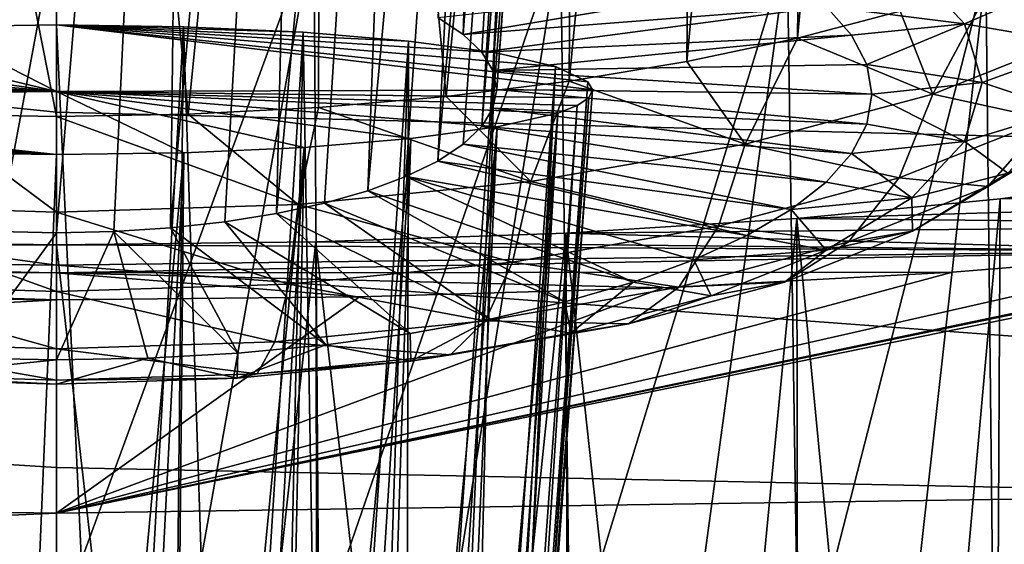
# Model space of a CAD drawing. Header units: metres. Extents: x -90 to 304, y -90 to 74.
# Tile 277 of 570: x 239.958 to 241.076, y -13.856 to -13.26. Entities that reach past the tile are written whole.
import ezdxf

# ---------------------------------------------------------------- set-up
doc = ezdxf.new("R2010")
doc.units = ezdxf.units.M
doc.layers.add('solid_21662050_350', color=7, linetype='CONTINUOUS')

msp = doc.modelspace()

# ---------------------------------------------------------------- linework, layer by layer
at = {"layer": 'solid_21662050_350'}
for points in [[(240.516937, -11.476841, 202.509476), (240.433014, -13.257716, 202.011047), (240.461945, -13.276818, 202.066513)], [(240.588654, -11.503437, 202.641113), (240.516937, -11.476841, 202.509476), (240.461945, -13.276818, 202.066513)], [(240.588654, -11.503437, 202.641113), (240.461945, -13.276818, 202.066513), (240.482956, -13.296977, 202.125061)], [(240.588654, -11.503437, 202.641113), (240.482956, -13.296977, 202.125061), (240.495728, -13.317863, 202.185715)], [(240.626907, -11.532928, 202.787186), (240.588654, -11.503437, 202.641113), (240.495728, -13.317863, 202.185715)], [(240.626907, -11.532928, 202.787186), (240.495728, -13.317863, 202.185715), (240.5, -13.33911, 202.247421)], [(240.628525, -11.563671, 202.93956), (240.626907, -11.532928, 202.787186), (240.5, -13.33911, 202.247421)], [(240.628525, -11.563671, 202.93956), (240.495728, -13.360357, 202.309128), (240.482956, -13.381244, 202.369797)], [(240.592773, -11.593582, 203.087952), (240.628525, -11.563671, 202.93956), (240.482956, -13.381244, 202.369797)], [(240.628525, -11.563671, 202.93956), (240.5, -13.33911, 202.247421), (240.495728, -13.360357, 202.309128)], [(240.592773, -11.593582, 203.087952), (240.461945, -13.401402, 202.428329), (240.433014, -13.420505, 202.48381)], [(240.521912, -11.620819, 203.22316), (240.592773, -11.593582, 203.087952), (240.433014, -13.420505, 202.48381)], [(240.592773, -11.593582, 203.087952), (240.482956, -13.381244, 202.369797), (240.461945, -13.401402, 202.428329)], [(240.521912, -11.620819, 203.22316), (240.396683, -13.438208, 202.535233), (240.353546, -13.454216, 202.581726)], [(240.42041, -11.643773, 203.337173), (240.521912, -11.620819, 203.22316), (240.353546, -13.454216, 202.581726)], [(240.521912, -11.620819, 203.22316), (240.433014, -13.420505, 202.48381), (240.396683, -13.438208, 202.535233)], [(240.42041, -11.643773, 203.337173), (240.304382, -13.468255, 202.622498), (240.25, -13.480084, 202.656845)], [(240.294464, -11.661131, 203.423462), (240.42041, -11.643773, 203.337173), (240.25, -13.480084, 202.656845)], [(240.42041, -11.643773, 203.337173), (240.353546, -13.454216, 202.581726), (240.304382, -13.468255, 202.622498)], [(240.294464, -11.661131, 203.423462), (240.19133, -13.489505, 202.684204), (240.12941, -13.496347, 202.704071)], [(240.151566, -11.671935, 203.477173), (240.294464, -11.661131, 203.423462), (240.12941, -13.496347, 202.704071)], [(240.294464, -11.661131, 203.423462), (240.25, -13.480084, 202.656845), (240.19133, -13.489505, 202.684204)], [(239.848434, -11.671935, 203.477173), (240, -11.675601, 203.495407), (239.934738, -13.500502, 202.716141)], [(240.151566, -11.671935, 203.477173), (240, -13.501894, 202.720184), (240, -11.675601, 203.495407)], [(240.151566, -11.671935, 203.477173), (240.065262, -13.500502, 202.716141), (240, -13.501894, 202.720184)], [(240.151566, -11.671935, 203.477173), (240.12941, -13.496347, 202.704071), (240.065262, -13.500502, 202.716141)], [(240, -11.675601, 203.495407), (240, -13.501894, 202.720184), (239.934738, -13.500502, 202.716141)], [(240.979675, -11.779638, 204.040176), (240.841614, -13.280895, 203.492599), (240.958084, -13.250188, 203.403412)], [(240.979675, -11.779638, 204.040176), (240.858109, -11.797801, 204.130829), (240.841614, -13.280895, 203.492599)], [(240.858109, -11.797801, 204.130829), (240.715912, -13.30747, 203.569778), (240.841614, -13.280895, 203.492599)], [(240.858109, -11.797801, 204.130829), (240.72818, -11.813454, 204.209), (240.715912, -13.30747, 203.569778)], [(240.72818, -11.813454, 204.209), (240.582382, -13.329622, 203.634109), (240.715912, -13.30747, 203.569778)], [(240.72818, -11.813454, 204.209), (240.591171, -11.826454, 204.273941), (240.582382, -13.329622, 203.634109)], [(240.591171, -11.826454, 204.273941), (240.301376, -11.844063, 204.361938), (240.442459, -13.347108, 203.684891)], [(240.591171, -11.826454, 204.273941), (240.442459, -13.347108, 203.684891), (240.582382, -13.329622, 203.634109)], [(239.698624, -11.844063, 204.361938), (240, -13.369924, 203.75116), (240, -11.850001, 204.391632)], [(239.698624, -11.844063, 204.361938), (239.850327, -13.36737, 203.743729), (240, -13.369924, 203.75116)], [(240.301376, -11.844063, 204.361938), (240, -11.850001, 204.391632), (240.149673, -13.36737, 203.743729)], [(240, -11.850001, 204.391632), (240, -13.369924, 203.75116), (240.149673, -13.36737, 203.743729)], [(240.301376, -11.844063, 204.361938), (240.149673, -13.36737, 203.743729), (240.297699, -13.359736, 203.721573)], [(240.301376, -11.844063, 204.361938), (240.297699, -13.359736, 203.721573), (240.442459, -13.347108, 203.684891)], [(235.149658, -12.870216, 237.521744), (240, -13.538503, 234.175156), (240, -13.364932, 235.363144)], [(235.149658, -12.870216, 237.521744), (235.418762, -13.481162, 233.969894), (240, -13.538503, 234.175156)], [(235.149658, -12.870216, 237.521744), (240, -13.364932, 235.363144), (240, -12.932647, 237.719971)], [(244.850342, -12.870216, 237.521744), (240, -12.932647, 237.719971), (244.581238, -13.481162, 233.969894)], [(240, -12.932647, 237.719971), (240, -13.364932, 235.363144), (244.581238, -13.481162, 233.969894)], [(239.707733, -13.15389, 212.404846), (240, -13.150327, 212.376022), (239.850143, -13.953019, 212.186935)], [(239.850143, -13.953019, 212.186935), (240, -13.150327, 212.376022), (240, -13.950618, 212.179459)], [(240.292267, -13.15389, 212.404846), (240, -13.950618, 212.179459), (240, -13.150327, 212.376022)], [(240.292267, -13.15389, 212.404846), (240.149857, -13.953019, 212.186935), (240, -13.950618, 212.179459)], [(240.292267, -13.15389, 212.404846), (240.29808, -13.960196, 212.209274), (240.149857, -13.953019, 212.186935)], [(240.292267, -13.15389, 212.404846), (240.572418, -13.164377, 212.489792), (240.29808, -13.960196, 212.209274)], [(240.572418, -13.164377, 212.489792), (240.443039, -13.972069, 212.246262), (240.29808, -13.960196, 212.209274)], [(240.572418, -13.164377, 212.489792), (240.58313, -13.988508, 212.29747), (240.443039, -13.972069, 212.246262)], [(240.572418, -13.164377, 212.489792), (240.829697, -13.181244, 212.62674), (240.58313, -13.988508, 212.29747)], [(240.829697, -13.181244, 212.62674), (240.716843, -14.009336, 212.362335), (240.58313, -13.988508, 212.29747)], [(240.829697, -13.181244, 212.62674), (240.842697, -14.03432, 212.440155), (240.716843, -14.009336, 212.362335)], [(240.829697, -13.181244, 212.62674), (241.055344, -13.203742, 212.810074), (240.842697, -14.03432, 212.440155)], [(241.170471, -13.274959, 203.096664), (241.158371, -13.177766, 203.193085), (241.064056, -13.215686, 203.303207)], [(241.055344, -13.203742, 212.810074), (240.95932, -14.06319, 212.530075), (240.842697, -14.03432, 212.440155)], [(240.971283, -13.200364, 201.869705), (241.031113, -13.264572, 202.056183), (240.874008, -13.245166, 201.956329)], [(241.055344, -13.203742, 212.810074), (241.06543, -14.095628, 212.631104), (240.95932, -14.06319, 212.530075)], [(241.146759, -13.214411, 202.049118), (241.031113, -13.264572, 202.056183), (240.971283, -13.200364, 201.869705)], [(241.055344, -13.203742, 212.810074), (241.242325, -13.231059, 213.033646), (241.06543, -14.095628, 212.631104)], [(240.834274, -13.213932, 201.865616), (240.461945, -13.276818, 202.066513), (240.433014, -13.257716, 202.011047)], [(240.834274, -13.213932, 201.865616), (240.874008, -13.245166, 201.956329), (240.461945, -13.276818, 202.066513)], [(240.995407, -13.344409, 203.29837), (241.064056, -13.215686, 203.303207), (240.958084, -13.250188, 203.403412)], [(240.995407, -13.344409, 203.29837), (241.170471, -13.274959, 203.096664), (241.064056, -13.215686, 203.303207)], [(241.146759, -13.214411, 202.049118), (241.16922, -13.288674, 202.264801), (241.031113, -13.264572, 202.056183)], [(241.242325, -13.231059, 213.033646), (241.159866, -14.131279, 212.742142), (241.06543, -14.095628, 212.631104)], [(240.874008, -13.245166, 201.956329), (240.482956, -13.296977, 202.125061), (240.461945, -13.276818, 202.066513)], [(240.874008, -13.245166, 201.956329), (240.902756, -13.277651, 202.050674), (240.482956, -13.296977, 202.125061)], [(241.031113, -13.264572, 202.056183), (240.902756, -13.277651, 202.050674), (240.874008, -13.245166, 201.956329)], [(240.995407, -13.344409, 203.29837), (240.958084, -13.250188, 203.403412), (240.841614, -13.280895, 203.492599)], [(240, -13.341664, 213.894302), (239.719681, -13.274254, 213.343552), (239.855667, -13.267997, 213.291946)], [(239.855667, -13.267997, 213.291946), (240, -14.664726, 212.930801), (240, -13.265867, 213.274399)], [(240, -13.341664, 213.894302), (239.855667, -13.267997, 213.291946), (240, -13.265867, 213.274399)], [(239.855667, -13.267997, 213.291946), (239.934738, -14.666034, 212.934875), (240, -14.664726, 212.930801)], [(240.065262, -14.666034, 212.934875), (240, -13.265867, 213.274399), (240, -14.664726, 212.930801)], [(240.144119, -13.26799, 213.291901), (240, -13.265867, 213.274399), (240.065262, -14.666034, 212.934875)], [(240.279984, -13.274232, 213.343369), (240, -13.265867, 213.274399), (240.144119, -13.26799, 213.291901)], [(240.399948, -13.284224, 213.425903), (240, -13.265867, 213.274399), (240.279984, -13.274232, 213.343369)], [(240.497421, -13.297424, 213.535172), (240, -13.265867, 213.274399), (240.399948, -13.284224, 213.425903)], [(240.566803, -13.313136, 213.665604), (240, -13.265867, 213.274399), (240.497421, -13.297424, 213.535172)], [(240.603546, -13.330525, 213.81041), (240, -13.265867, 213.274399), (240.566803, -13.313136, 213.665604)], [(240.608627, -13.339535, 213.885605), (240, -13.265867, 213.274399), (240.603546, -13.330525, 213.81041)], [(240, -13.341664, 213.894302), (240, -13.265867, 213.274399), (240.608627, -13.339535, 213.885605)], [(240.144119, -13.26799, 213.291901), (240.065262, -14.666034, 212.934875), (240.12941, -14.669935, 212.947021)], [(240.144119, -13.26799, 213.291901), (240.12941, -14.669935, 212.947021), (240.19133, -14.67636, 212.967041)], [(240.279984, -13.274232, 213.343369), (240.144119, -13.26799, 213.291901), (240.19133, -14.67636, 212.967041)], [(241.031113, -13.264572, 202.056183), (240.920151, -13.310981, 202.147461), (240.902756, -13.277651, 202.050674)], [(241.031113, -13.264572, 202.056183), (241.051315, -13.331347, 202.250107), (240.920151, -13.310981, 202.147461)], [(241.16922, -13.288674, 202.264801), (241.051315, -13.331347, 202.250107), (241.031113, -13.264572, 202.056183)], [(240, -13.341664, 213.894302), (239.599716, -13.284259, 213.426208), (239.719681, -13.274254, 213.343552)], [(240.279984, -13.274232, 213.343369), (240.19133, -14.67636, 212.967041), (240.25, -14.685205, 212.994583)], [(240.279984, -13.274232, 213.343369), (240.25, -14.685205, 212.994583), (240.304382, -14.696312, 213.029175)], [(240.399948, -13.284224, 213.425903), (240.279984, -13.274232, 213.343369), (240.304382, -14.696312, 213.029175)], [(240.902756, -13.277651, 202.050674), (240.495728, -13.317863, 202.185715), (240.482956, -13.296977, 202.125061)], [(240.902756, -13.277651, 202.050674), (240.920151, -13.310981, 202.147461), (240.495728, -13.317863, 202.185715)], [(240.782089, -13.401405, 203.463898), (240.841614, -13.280895, 203.492599), (240.715912, -13.30747, 203.569778)], [(240.782089, -13.401405, 203.463898), (240.995407, -13.344409, 203.29837), (240.841614, -13.280895, 203.492599)], [(241.125214, -13.372827, 203.030991), (241.170471, -13.274959, 203.096664), (240.995407, -13.344409, 203.29837)], [(240, -13.341664, 213.894302), (239.50235, -13.297463, 213.535507), (239.599716, -13.284259, 213.426208)], [(240.399948, -13.284224, 213.425903), (240.304382, -14.696312, 213.029175), (240.353546, -14.709495, 213.070236)], [(240.399948, -13.284224, 213.425903), (240.353546, -14.709495, 213.070236), (240.396683, -14.724525, 213.11705)], [(240.497421, -13.297424, 213.535172), (240.399948, -13.284224, 213.425903), (240.396683, -14.724525, 213.11705)], [(241.16922, -13.288674, 202.264801), (241.146759, -13.362937, 202.480469), (241.051315, -13.331347, 202.250107)], [(240, -13.341664, 213.894302), (239.433121, -13.313163, 213.665817), (239.50235, -13.297463, 213.535507)], [(240.497421, -13.297424, 213.535172), (240.396683, -14.724525, 213.11705), (240.433014, -14.741149, 213.168823)], [(240.497421, -13.297424, 213.535172), (240.433014, -14.741149, 213.168823), (240.461945, -14.759085, 213.224686)], [(240.566803, -13.313136, 213.665604), (240.497421, -13.297424, 213.535172), (240.461945, -14.759085, 213.224686)], [(240, -13.341664, 213.894302), (239.396454, -13.330523, 213.810379), (239.433121, -13.313163, 213.665817)], [(240.566803, -13.313136, 213.665604), (240.461945, -14.759085, 213.224686), (240.482956, -14.778013, 213.283646)], [(240.566803, -13.313136, 213.665604), (240.482956, -14.778013, 213.283646), (240.495728, -14.797624, 213.344727)], [(240.920151, -13.310981, 202.147461), (240.92598, -13.344734, 202.245499), (240.495728, -13.317863, 202.185715)], [(240.603546, -13.330525, 213.81041), (240.566803, -13.313136, 213.665604), (240.495728, -14.797624, 213.344727)], [(240.782089, -13.401405, 203.463898), (240.715912, -13.30747, 203.569778), (240.582382, -13.329622, 203.634109)], [(241.051315, -13.331347, 202.250107), (240.92598, -13.344734, 202.245499), (240.920151, -13.310981, 202.147461)], [(240.92598, -13.344734, 202.245499), (240.5, -13.33911, 202.247421), (240.495728, -13.317863, 202.185715)], [(240, -13.341664, 213.894302), (239.391373, -13.33952, 213.885483), (239.396454, -13.330523, 213.810379)], [(240, -13.341664, 213.894302), (239.395416, -13.348534, 213.960846), (239.391373, -13.33952, 213.885483)], [(240, -13.341664, 213.894302), (240.608627, -13.339535, 213.885605), (240.604568, -13.348552, 213.960999)], [(240.538712, -13.443758, 203.586899), (240.582382, -13.329622, 203.634109), (240.442459, -13.347108, 203.684891)], [(240.603546, -13.330525, 213.81041), (240.495728, -14.797624, 213.344727), (240.5, -14.817575, 213.40686)], [(240.920151, -13.378489, 202.343521), (240.495728, -13.360357, 202.309128), (240.5, -13.33911, 202.247421)], [(240.608627, -13.339535, 213.885605), (240.5, -14.817575, 213.40686), (240.495728, -14.837524, 213.469009)], [(240.604568, -13.348552, 213.960999), (240.608627, -13.339535, 213.885605), (240.495728, -14.837524, 213.469009)], [(240.608627, -13.339535, 213.885605), (240.603546, -13.330525, 213.81041), (240.5, -14.817575, 213.40686)], [(240.92598, -13.344734, 202.245499), (240.920151, -13.378489, 202.343521), (240.5, -13.33911, 202.247421)], [(240.538712, -13.443758, 203.586899), (240.782089, -13.401405, 203.463898), (240.582382, -13.329622, 203.634109)], [(241.051315, -13.331347, 202.250107), (241.031113, -13.398121, 202.444031), (240.92598, -13.344734, 202.245499)], [(241.146759, -13.362937, 202.480469), (241.031113, -13.398121, 202.444031), (241.051315, -13.331347, 202.250107)], [(240, -13.341664, 213.894302), (240, -13.413224, 214.505768), (239.395416, -13.348534, 213.960846)], [(239.395416, -13.348534, 213.960846), (240, -13.413224, 214.505768), (239.408539, -13.357405, 214.035172)], [(240, -13.341664, 213.894302), (240.144699, -13.41114, 214.488098), (240, -13.413224, 214.505768)], [(240, -13.341664, 213.894302), (240.604568, -13.348552, 213.960999), (240.591431, -13.357421, 214.035309)], [(240, -13.341664, 213.894302), (240.591431, -13.357421, 214.035309), (240.569427, -13.366008, 214.107361)], [(240, -13.341664, 213.894302), (240.569427, -13.366008, 214.107361), (240.500519, -13.381809, 214.24028)], [(240, -13.341664, 213.894302), (240.500519, -13.381809, 214.24028), (240.402451, -13.395041, 214.351898)], [(240, -13.341664, 213.894302), (240.402451, -13.395041, 214.351898), (240.281433, -13.404982, 214.435959)], [(240, -13.341664, 213.894302), (240.281433, -13.404982, 214.435959), (240.144699, -13.41114, 214.488098)], [(240.538712, -13.443758, 203.586899), (240.442459, -13.347108, 203.684891), (240.297699, -13.359736, 203.721573)], [(240.591431, -13.357421, 214.035309), (240.604568, -13.348552, 213.960999), (240.495728, -14.837524, 213.469009)], [(240.956924, -13.439591, 203.224884), (240.995407, -13.344409, 203.29837), (240.782089, -13.401405, 203.463898)], [(241.031113, -13.398121, 202.444031), (240.920151, -13.378489, 202.343521), (240.92598, -13.344734, 202.245499)], [(241.125214, -13.372827, 203.030991), (240.995407, -13.344409, 203.29837), (240.956924, -13.439591, 203.224884)], [(239.408539, -13.357405, 214.035172), (240, -13.413224, 214.505768), (239.430527, -13.365994, 214.107254)], [(240.274628, -13.469838, 203.662643), (240.297699, -13.359736, 203.721573), (240.149673, -13.36737, 203.743729)], [(240.274628, -13.469838, 203.662643), (240.538712, -13.443758, 203.586899), (240.297699, -13.359736, 203.721573)], [(240.591431, -13.357421, 214.035309), (240.495728, -14.837524, 213.469009), (240.482956, -14.857136, 213.53009)], [(240.569427, -13.366008, 214.107361), (240.591431, -13.357421, 214.035309), (240.482956, -14.857136, 213.53009)], [(240.902756, -13.411818, 202.440308), (240.482956, -13.381244, 202.369797), (240.495728, -13.360357, 202.309128)], [(240.920151, -13.378489, 202.343521), (240.902756, -13.411818, 202.440308), (240.495728, -13.360357, 202.309128)], [(239.430527, -13.365994, 214.107254), (240, -13.413224, 214.505768), (239.49942, -13.381801, 214.240204)], [(239.725372, -13.469838, 203.662643), (240, -13.478644, 203.688217), (239.850327, -13.36737, 203.743729)], [(239.850327, -13.36737, 203.743729), (240, -13.478644, 203.688217), (240, -13.369924, 203.75116)], [(240, -13.364932, 235.363144), (240, -13.538503, 234.175156), (244.581238, -13.481162, 233.969894)], [(240.274628, -13.469838, 203.662643), (240.149673, -13.36737, 203.743729), (240, -13.369924, 203.75116)], [(240, -13.478644, 203.688217), (240.274628, -13.469838, 203.662643), (240, -13.369924, 203.75116)], [(240.569427, -13.366008, 214.107361), (240.461945, -14.876063, 213.589035), (240.433014, -14.894, 213.644897)], [(240.500519, -13.381809, 214.24028), (240.569427, -13.366008, 214.107361), (240.433014, -14.894, 213.644897)], [(240.569427, -13.366008, 214.107361), (240.482956, -14.857136, 213.53009), (240.461945, -14.876063, 213.589035)], [(241.125214, -13.372827, 203.030991), (240.956924, -13.439591, 203.224884), (241.057678, -13.449523, 202.956848)], [(241.146759, -13.362937, 202.480469), (241.080215, -13.434346, 202.687851), (241.031113, -13.398121, 202.444031)], [(241.125214, -13.372827, 203.030991), (241.057678, -13.449523, 202.956848), (241.175232, -13.377923, 202.748917)], [(239.49942, -13.381801, 214.240204), (240, -13.413224, 214.505768), (239.597504, -13.395036, 214.351837)], [(240.500519, -13.381809, 214.24028), (240.396683, -14.910623, 213.696671), (240.353546, -14.925653, 213.7435)], [(240.402451, -13.395041, 214.351898), (240.500519, -13.381809, 214.24028), (240.353546, -14.925653, 213.7435)], [(240.500519, -13.381809, 214.24028), (240.433014, -14.894, 213.644897), (240.396683, -14.910623, 213.696671)], [(240.874008, -13.444304, 202.534668), (240.461945, -13.401402, 202.428329), (240.482956, -13.381244, 202.369797)], [(240.902756, -13.411818, 202.440308), (240.874008, -13.444304, 202.534668), (240.482956, -13.381244, 202.369797)], [(241.031113, -13.398121, 202.444031), (240.902756, -13.411818, 202.440308), (240.920151, -13.378489, 202.343521)], [(241.175232, -13.377923, 202.748917), (241.057678, -13.449523, 202.956848), (241.080215, -13.434346, 202.687851)], [(239.597504, -13.395036, 214.351837), (240, -13.413224, 214.505768), (239.718521, -13.40498, 214.435928)], [(240.402451, -13.395041, 214.351898), (240.304382, -14.938836, 213.784546), (240.25, -14.949944, 213.819153)], [(240.281433, -13.404982, 214.435959), (240.402451, -13.395041, 214.351898), (240.25, -14.949944, 213.819153)], [(240.402451, -13.395041, 214.351898), (240.353546, -14.925653, 213.7435), (240.304382, -14.938836, 213.784546)], [(239.718521, -13.40498, 214.435928), (240, -13.413224, 214.505768), (239.855286, -13.411139, 214.488098)], [(240.281433, -13.404982, 214.435959), (240.19133, -14.958788, 213.846695), (240.12941, -14.965213, 213.866714)], [(240.144699, -13.41114, 214.488098), (240.281433, -13.404982, 214.435959), (240.12941, -14.965213, 213.866714)], [(240.281433, -13.404982, 214.435959), (240.25, -14.949944, 213.819153), (240.19133, -14.958788, 213.846695)], [(240.834274, -13.475537, 202.625366), (240.433014, -13.420505, 202.48381), (240.461945, -13.401402, 202.428329)], [(240.874008, -13.444304, 202.534668), (240.834274, -13.475537, 202.625366), (240.461945, -13.401402, 202.428329)], [(240.751846, -13.494385, 203.384018), (240.782089, -13.401405, 203.463898), (240.538712, -13.443758, 203.586899)], [(240.956924, -13.439591, 203.224884), (240.782089, -13.401405, 203.463898), (240.751846, -13.494385, 203.384018)], [(241.031113, -13.398121, 202.444031), (240.971283, -13.462328, 202.630493), (240.902756, -13.411818, 202.440308)], [(241.080215, -13.434346, 202.687851), (240.971283, -13.462328, 202.630493), (241.031113, -13.398121, 202.444031)], [(239.855286, -13.411139, 214.488098), (240, -13.413224, 214.505768), (239.934738, -14.969114, 213.87886)], [(240, -13.413224, 214.505768), (240, -14.970422, 213.882935), (239.934738, -14.969114, 213.87886)], [(240.144699, -13.41114, 214.488098), (240, -14.970422, 213.882935), (240, -13.413224, 214.505768)], [(240.144699, -13.41114, 214.488098), (240.065262, -14.969114, 213.87886), (240, -14.970422, 213.882935)], [(240.144699, -13.41114, 214.488098), (240.12941, -14.965213, 213.866714), (240.065262, -14.969114, 213.87886)], [(240.971283, -13.462328, 202.630493), (240.874008, -13.444304, 202.534668), (240.902756, -13.411818, 202.440308)], [(241.909271, -13.423662, 214.692825), (243.447342, -13.769721, 218.608063), (240, -13.820378, 218.790588)], [(241.773941, -13.457961, 214.987473), (241.909271, -13.423662, 214.692825), (240, -13.820378, 218.790588)], [(240.784042, -13.505126, 202.711304), (240.396683, -13.438208, 202.535233), (240.433014, -13.420505, 202.48381)], [(240.834274, -13.475537, 202.625366), (240.784042, -13.505126, 202.711304), (240.433014, -13.420505, 202.48381)], [(240.65477, -13.557905, 202.864578), (240.353546, -13.454216, 202.581726), (240.396683, -13.438208, 202.535233)], [(240.723953, -13.532698, 202.791382), (240.65477, -13.557905, 202.864578), (240.396683, -13.438208, 202.535233)], [(240.784042, -13.505126, 202.711304), (240.723953, -13.532698, 202.791382), (240.396683, -13.438208, 202.535233)], [(240.956924, -13.439591, 203.224884), (240.751846, -13.494385, 203.384018), (240.89949, -13.51228, 203.139114)], [(240.956924, -13.439591, 203.224884), (240.89949, -13.51228, 203.139114), (241.057678, -13.449523, 202.956848)], [(241.080215, -13.434346, 202.687851), (240.972168, -13.500157, 202.878983), (240.971283, -13.462328, 202.630493)], [(241.057678, -13.449523, 202.956848), (240.972168, -13.500157, 202.878983), (241.080215, -13.434346, 202.687851)], [(240.517883, -13.535099, 203.502258), (240.538712, -13.443758, 203.586899), (240.274628, -13.469838, 203.662643)], [(240.751846, -13.494385, 203.384018), (240.538712, -13.443758, 203.586899), (240.517883, -13.535099, 203.502258)], [(240.971283, -13.462328, 202.630493), (240.834274, -13.475537, 202.625366), (240.874008, -13.444304, 202.534668)], [(241.057678, -13.449523, 202.956848), (240.89949, -13.51228, 203.139114), (240.972168, -13.500157, 202.878983)], [(241.172104, -13.450203, 214.869736), (241.06543, -14.682148, 214.457901), (241.159866, -14.646497, 214.346863)], [(241.172104, -13.450203, 214.869736), (241.071594, -13.463389, 214.982773), (241.06543, -14.682148, 214.457901)], [(241.172104, -13.450203, 214.869736), (241.773941, -13.457961, 214.987473), (241.071594, -13.463389, 214.982773)], [(241.567368, -13.493031, 215.291), (241.773941, -13.457961, 214.987473), (240, -13.820378, 218.790588)], [(240.577332, -13.580433, 202.930008), (240.304382, -13.468255, 202.622498), (240.353546, -13.454216, 202.581726)], [(240.65477, -13.557905, 202.864578), (240.577332, -13.580433, 202.930008), (240.353546, -13.454216, 202.581726)], [(240.971283, -13.462328, 202.630493), (240.87413, -13.521502, 202.802353), (240.834274, -13.475537, 202.625366)], [(240.840866, -13.485753, 215.175293), (241.773941, -13.457961, 214.987473), (241.567368, -13.493031, 215.291)], [(241.071594, -13.463389, 214.982773), (241.773941, -13.457961, 214.987473), (240.840866, -13.485753, 215.175293)], [(240.972168, -13.500157, 202.878983), (240.87413, -13.521502, 202.802353), (240.971283, -13.462328, 202.630493)], [(239.725372, -13.469838, 203.662643), (240, -13.568637, 203.59967), (240, -13.478644, 203.688217)], [(239.735992, -13.560171, 203.575073), (240, -13.568637, 203.59967), (239.725372, -13.469838, 203.662643)], [(240.264008, -13.560171, 203.575073), (240.274628, -13.469838, 203.662643), (240, -13.478644, 203.688217)], [(240.492645, -13.599996, 202.986816), (240.25, -13.480084, 202.656845), (240.304382, -13.468255, 202.622498)], [(240.517883, -13.535099, 203.502258), (240.274628, -13.469838, 203.662643), (240.264008, -13.560171, 203.575073)], [(240.577332, -13.580433, 202.930008), (240.492645, -13.599996, 202.986816), (240.304382, -13.468255, 202.622498)], [(241.071594, -13.463389, 214.982773), (240.840866, -13.485753, 215.175293), (240.95932, -14.714585, 214.558929)], [(241.071594, -13.463389, 214.982773), (240.95932, -14.714585, 214.558929), (241.06543, -14.682148, 214.457901)], [(235.418762, -13.481162, 233.969894), (240, -13.912913, 230.479721), (240, -13.768553, 232.194702)], [(235.418762, -13.481162, 233.969894), (235.697906, -13.858036, 230.275528), (240, -13.912913, 230.479721)], [(235.418762, -13.481162, 233.969894), (240, -13.768553, 232.194702), (240, -13.538503, 234.175156)], [(240.264008, -13.560171, 203.575073), (240, -13.478644, 203.688217), (240, -13.568637, 203.59967)], [(244.581238, -13.481162, 233.969894), (240, -13.538503, 234.175156), (244.302094, -13.858036, 230.275528)], [(240.401764, -13.616349, 203.034317), (240.19133, -13.489505, 202.684204), (240.25, -13.480084, 202.656845)], [(240.492645, -13.599996, 202.986816), (240.401764, -13.616349, 203.034317), (240.25, -13.480084, 202.656845)], [(240.87413, -13.521502, 202.802353), (240.784042, -13.505126, 202.711304), (240.834274, -13.475537, 202.625366)], [(240, -13.515656, 215.434113), (238.68692, -13.522815, 215.550613), (238.432526, -13.493017, 215.290878)], [(239.705368, -13.512273, 215.404739), (240, -13.515656, 215.434113), (238.432526, -13.493017, 215.290878)], [(241.312958, -13.522827, 215.55072), (241.567368, -13.493031, 215.291), (240, -13.820378, 218.790588)], [(240.305832, -13.629286, 203.071884), (240.12941, -13.496347, 202.704071), (240.19133, -13.489505, 202.684204)], [(240.401764, -13.616349, 203.034317), (240.305832, -13.629286, 203.071884), (240.19133, -13.489505, 202.684204)], [(240.751846, -13.494385, 203.384018), (240.517883, -13.535099, 203.502258), (240.706726, -13.563785, 203.288696)], [(240.840866, -13.485753, 215.175293), (241.567368, -13.493031, 215.291), (240.578461, -13.502211, 215.317535)], [(240.840866, -13.485753, 215.175293), (240.578461, -13.502211, 215.317535), (240.716843, -14.76844, 214.726669)], [(240.578461, -13.502211, 215.317535), (241.567368, -13.493031, 215.291), (241.312958, -13.522827, 215.55072)], [(240.751846, -13.494385, 203.384018), (240.706726, -13.563785, 203.288696), (240.89949, -13.51228, 203.139114)], [(240.840866, -13.485753, 215.175293), (240.716843, -14.76844, 214.726669), (240.842697, -14.743456, 214.648849)], [(240.840866, -13.485753, 215.175293), (240.842697, -14.743456, 214.648849), (240.95932, -14.714585, 214.558929)], [(239.896317, -13.644308, 203.115509), (239.934738, -13.500502, 202.716141), (240, -13.501894, 202.720184)], [(239.896317, -13.644308, 203.115509), (240, -13.501894, 202.720184), (240, -13.646204, 203.121017)], [(240, -13.646204, 203.121017), (240, -13.501894, 202.720184), (240.065262, -13.500502, 202.716141)], [(240.103683, -13.644308, 203.115509), (240, -13.646204, 203.121017), (240.065262, -13.500502, 202.716141)], [(240.206055, -13.638645, 203.099075), (240.065262, -13.500502, 202.716141), (240.12941, -13.496347, 202.704071)], [(240.206055, -13.638645, 203.099075), (240.103683, -13.644308, 203.115509), (240.065262, -13.500502, 202.716141)], [(240.305832, -13.629286, 203.071884), (240.206055, -13.638645, 203.099075), (240.12941, -13.496347, 202.704071)], [(240.578461, -13.502211, 215.317535), (241.312958, -13.522827, 215.55072), (240.294632, -13.512273, 215.404739)], [(240.578461, -13.502211, 215.317535), (240.294632, -13.512273, 215.404739), (240.443039, -14.805707, 214.842743)], [(240.578461, -13.502211, 215.317535), (240.443039, -14.805707, 214.842743), (240.58313, -14.789268, 214.791534)], [(240.578461, -13.502211, 215.317535), (240.58313, -14.789268, 214.791534), (240.716843, -14.76844, 214.726669)], [(240.87413, -13.521502, 202.802353), (240.723953, -13.532698, 202.791382), (240.784042, -13.505126, 202.711304)], [(240.972168, -13.500157, 202.878983), (240.826767, -13.557841, 203.046509), (240.87413, -13.521502, 202.802353)], [(240.89949, -13.51228, 203.139114), (240.826767, -13.557841, 203.046509), (240.972168, -13.500157, 202.878983)], [(240, -13.547384, 215.736603), (238.68692, -13.522815, 215.550613), (240, -13.515656, 215.434113)], [(239.705368, -13.512273, 215.404739), (240, -14.827158, 214.909546), (240, -13.515656, 215.434113)], [(239.705368, -13.512273, 215.404739), (239.850143, -14.824757, 214.902069), (240, -14.827158, 214.909546)], [(240.294632, -13.512273, 215.404739), (241.312958, -13.522827, 215.55072), (240, -13.515656, 215.434113)], [(240.294632, -13.512273, 215.404739), (240, -13.515656, 215.434113), (240.149857, -14.824757, 214.902069)], [(240, -13.547384, 215.736603), (240, -13.515656, 215.434113), (241.312958, -13.522827, 215.55072)], [(240, -13.515656, 215.434113), (240, -14.827158, 214.909546), (240.149857, -14.824757, 214.902069)], [(240.294632, -13.512273, 215.404739), (240.149857, -14.824757, 214.902069), (240.29808, -14.81758, 214.879715)], [(240.294632, -13.512273, 215.404739), (240.29808, -14.81758, 214.879715), (240.443039, -14.805707, 214.842743)], [(240.89949, -13.51228, 203.139114), (240.706726, -13.563785, 203.288696), (240.826767, -13.557841, 203.046509)], [(240, -13.547384, 215.736603), (238.982346, -13.546739, 215.760376), (238.68692, -13.522815, 215.550613)], [(241.017471, -13.546752, 215.760498), (241.312958, -13.522827, 215.55072), (240, -13.820378, 218.790588)], [(240, -13.547384, 215.736603), (241.312958, -13.522827, 215.55072), (241.017471, -13.546752, 215.760498)], [(240.87413, -13.521502, 202.802353), (240.743393, -13.57337, 202.952988), (240.723953, -13.532698, 202.791382)], [(240.826767, -13.557841, 203.046509), (240.743393, -13.57337, 202.952988), (240.87413, -13.521502, 202.802353)], [(240, -13.538503, 234.175156), (240, -13.768553, 232.194702), (244.302094, -13.858036, 230.275528)], [(240.517883, -13.535099, 203.502258), (240.264008, -13.560171, 203.575073), (240.486801, -13.602056, 203.399841)], [(240.517883, -13.535099, 203.502258), (240.486801, -13.602056, 203.399841), (240.706726, -13.563785, 203.288696)], [(240.743393, -13.57337, 202.952988), (240.65477, -13.557905, 202.864578), (240.723953, -13.532698, 202.791382)], [(238.982346, -13.546739, 215.760376), (240, -13.578076, 216.036957), (239.311066, -13.564309, 215.915207)], [(240, -13.547384, 215.736603), (240, -13.578076, 216.036957), (238.982346, -13.546739, 215.760376)], [(240.688736, -13.56432, 215.915314), (241.017471, -13.546752, 215.760498), (240, -13.820378, 218.790588)], [(240, -13.547384, 215.736603), (241.017471, -13.546752, 215.760498), (240.688736, -13.56432, 215.915314)], [(240, -13.547384, 215.736603), (240.688736, -13.56432, 215.915314), (240.344009, -13.5748, 216.008026)], [(240, -13.547384, 215.736603), (240.344009, -13.5748, 216.008026), (240, -13.578076, 216.036957)], [(239.735992, -13.560171, 203.575073), (240, -13.63358, 203.491394), (240, -13.568637, 203.59967)], [(239.735992, -13.560171, 203.575073), (239.751831, -13.625623, 203.468292), (240, -13.63358, 203.491394)], [(240.264008, -13.560171, 203.575073), (240, -13.568637, 203.59967), (240.248169, -13.625623, 203.468292)], [(240.264008, -13.560171, 203.575073), (240.248169, -13.625623, 203.468292), (240.486801, -13.602056, 203.399841)], [(240.584076, -13.615935, 203.076614), (240.577332, -13.580433, 202.930008), (240.65477, -13.557905, 202.864578)], [(240.743393, -13.57337, 202.952988), (240.584076, -13.615935, 203.076614), (240.65477, -13.557905, 202.864578)], [(240.826767, -13.557841, 203.046509), (240.649582, -13.605182, 203.184006), (240.743393, -13.57337, 202.952988)], [(240.706726, -13.563785, 203.288696), (240.649582, -13.605182, 203.184006), (240.826767, -13.557841, 203.046509)], [(239.311066, -13.564309, 215.915207), (240, -13.578076, 216.036957), (239.655853, -13.574795, 216.00798)], [(240.344009, -13.5748, 216.008026), (240.688736, -13.56432, 215.915314), (240, -13.820378, 218.790588)], [(240, -13.568637, 203.59967), (240, -13.63358, 203.491394), (240.248169, -13.625623, 203.468292)], [(240.706726, -13.563785, 203.288696), (240.486801, -13.602056, 203.399841), (240.649582, -13.605182, 203.184006)], [(240.649582, -13.605182, 203.184006), (240.584076, -13.615935, 203.076614), (240.743393, -13.57337, 202.952988)], [(236.552673, -13.769721, 218.608063), (239.655853, -13.574795, 216.00798), (240, -13.578076, 216.036957)], [(236.552673, -13.769721, 218.608063), (240, -13.578076, 216.036957), (240, -13.820378, 218.790588)], [(240, -13.578076, 216.036957), (240.344009, -13.5748, 216.008026), (240, -13.820378, 218.790588)], [(240.584076, -13.615935, 203.076614), (240.492645, -13.599996, 202.986816), (240.577332, -13.580433, 202.930008)], [(240.486801, -13.602056, 203.399841), (240.248169, -13.625623, 203.468292), (240.447433, -13.640358, 203.286163)], [(240.402313, -13.647565, 203.168472), (240.401764, -13.616349, 203.034317), (240.492645, -13.599996, 202.986816)], [(240.584076, -13.615935, 203.076614), (240.402313, -13.647565, 203.168472), (240.492645, -13.599996, 202.986816)], [(240.486801, -13.602056, 203.399841), (240.447433, -13.640358, 203.286163), (240.649582, -13.605182, 203.184006)], [(240.649582, -13.605182, 203.184006), (240.447433, -13.640358, 203.286163), (240.584076, -13.615935, 203.076614)], [(240.402313, -13.647565, 203.168472), (240.305832, -13.629286, 203.071884), (240.401764, -13.616349, 203.034317)], [(240.447433, -13.640358, 203.286163), (240.402313, -13.647565, 203.168472), (240.584076, -13.615935, 203.076614)], [(239.751831, -13.625623, 203.468292), (240, -13.669334, 203.370316), (240, -13.63358, 203.491394)], [(239.751831, -13.625623, 203.468292), (239.771896, -13.66202, 203.349075), (240, -13.669334, 203.370316)], [(240.248169, -13.625623, 203.468292), (240, -13.63358, 203.491394), (240.228104, -13.66202, 203.349075)], [(240.205093, -13.667042, 203.225037), (240.206055, -13.638645, 203.099075), (240.305832, -13.629286, 203.071884)], [(240.402313, -13.647565, 203.168472), (240.205093, -13.667042, 203.225037), (240.305832, -13.629286, 203.071884)], [(240.248169, -13.625623, 203.468292), (240.228104, -13.66202, 203.349075), (240.447433, -13.640358, 203.286163)], [(240, -13.63358, 203.491394), (240, -13.669334, 203.370316), (240.228104, -13.66202, 203.349075)], [(240.205093, -13.667042, 203.225037), (240.103683, -13.644308, 203.115509), (240.206055, -13.638645, 203.099075)], [(240.447433, -13.640358, 203.286163), (240.228104, -13.66202, 203.349075), (240.402313, -13.647565, 203.168472)], [(239.794907, -13.667042, 203.225037), (239.896317, -13.644308, 203.115509), (240, -13.646204, 203.121017)], [(239.794907, -13.667042, 203.225037), (240, -13.646204, 203.121017), (240, -13.673619, 203.244125)], [(240, -13.673619, 203.244125), (240, -13.646204, 203.121017), (240.103683, -13.644308, 203.115509)], [(240.205093, -13.667042, 203.225037), (240, -13.673619, 203.244125), (240.103683, -13.644308, 203.115509)], [(240.228104, -13.66202, 203.349075), (240.205093, -13.667042, 203.225037), (240.402313, -13.647565, 203.168472)], [(239.771896, -13.66202, 203.349075), (240, -13.673619, 203.244125), (240, -13.669334, 203.370316)], [(239.771896, -13.66202, 203.349075), (239.794907, -13.667042, 203.225037), (240, -13.673619, 203.244125)], [(240.228104, -13.66202, 203.349075), (240, -13.669334, 203.370316), (240.205093, -13.667042, 203.225037)], [(240, -13.669334, 203.370316), (240, -13.673619, 203.244125), (240.205093, -13.667042, 203.225037)], [(236.268295, -13.983745, 222.567474), (236.552673, -13.769721, 218.608063), (240, -13.820378, 218.790588)], [(240, -13.768553, 232.194702), (240, -13.912913, 230.479721), (244.302094, -13.858036, 230.275528)], [(243.447342, -13.769721, 218.608063), (243.731689, -13.983733, 222.567139), (240, -14.03554, 222.752975)], [(240, -13.92928, 220.427002), (243.447342, -13.769721, 218.608063), (240, -14.03554, 222.752975)], [(240, -13.92928, 220.427002), (240, -13.820378, 218.790588), (243.447342, -13.769721, 218.608063)], [(236.268295, -13.983745, 222.567474), (240, -13.820378, 218.790588), (240, -13.92928, 220.427002)]]:
    msp.add_3dface(points, dxfattribs=at)

doc.saveas('drawing.dxf')
